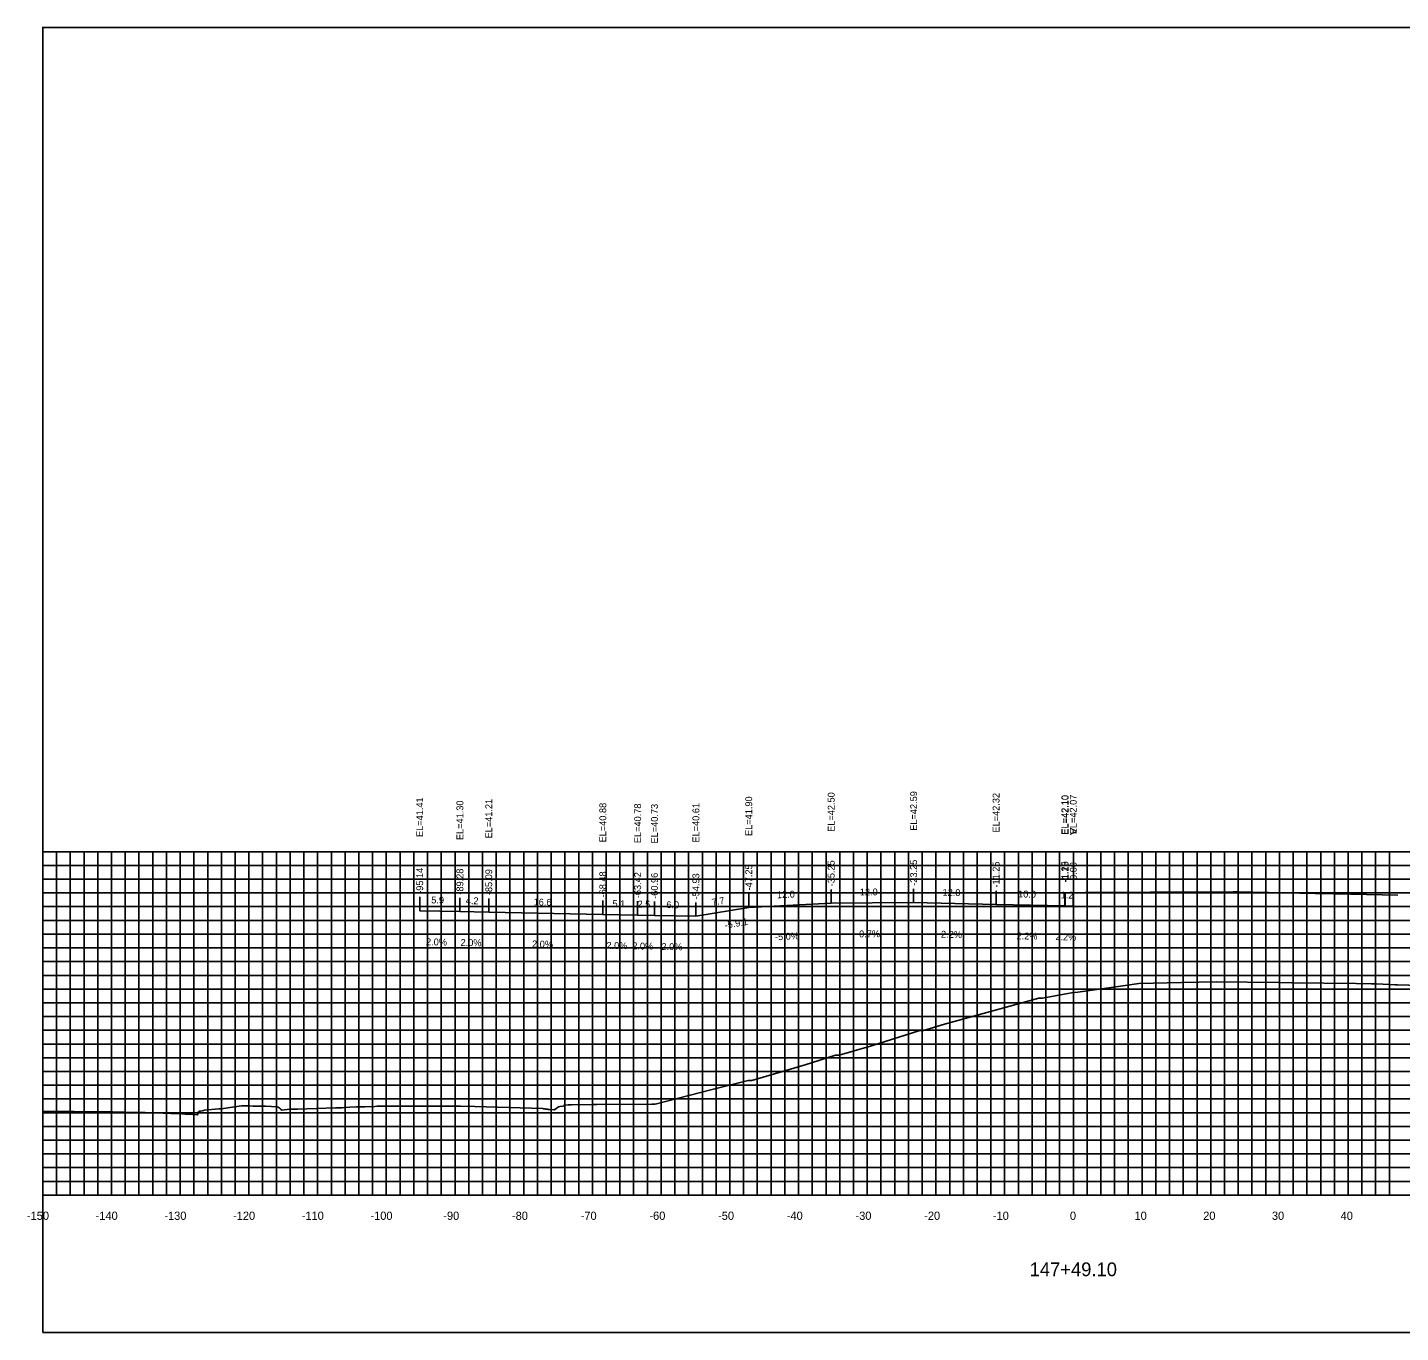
# Model space of a CAD drawing. Extents: x 1800880 to 1818864, y 245271 to 250560.
# Drawn here: x 1814320.7 to 1814520.5, y 248345.6 to 248535.6 of the extents above; entities that cross this region are included whole.
import ezdxf

# ---------------------------------------------------------------- set-up
doc = ezdxf.new("R2010")
doc.units = 0
for name, color, linetype in [('ANNO-TXT', 7, 'Continuous'), ('AXIS', 7, 'Continuous'), ('CL-CNST', 7, 'Continuous'), ('DESIGN - DRAINAGE - Bridges', 7, 'Continuous'), ('Level 32', 7, 'Continuous'), ('Level 37', 7, 'Continuous'), ('Level 46', 7, 'Continuous'), ('Level 62', 7, 'Continuous'), ('SHT-BDR', 7, 'Continuous')]:
    doc.layers.add(name, color=color, linetype=linetype)

msp = doc.modelspace()

# ---------------------------------------------------------------- linework, layer by layer
at = {"layer": 'AXIS'}
msp.add_lwpolyline([(1814472.89, 248409.6), (1814474.08, 248409.61), (1814474.14, 248409.61), (1814474.63, 248409.62), (1814484.14, 248409.68), (1814484.72, 248409.69), (1814496.14, 248409.76), (1814496.72, 248409.75), (1814508.14, 248409.5), (1814508.72, 248409.48), (1814520.14, 248409.23)], dxfattribs=at)
at = {"layer": 'CL-CNST'}
msp.add_lwpolyline([(1814322.89, 248377.78), (1814323.44, 248377.78), (1814327.01, 248377.78), (1814327.46, 248377.78), (1814333.04, 248377.72), (1814336.6, 248377.63), (1814336.83, 248377.62), (1814337.1, 248377.62), (1814337.41, 248377.61), (1814337.78, 248377.6), (1814338.22, 248377.58), (1814338.77, 248377.57), (1814339.45, 248377.55), (1814340.34, 248377.53), (1814341.53, 248377.49), (1814342.75, 248377.46), (1814342.84, 248377.45), (1814343.16, 248377.43), (1814343.4, 248377.41), (1814343.6, 248377.39), (1814343.76, 248377.38), (1814343.9, 248377.37), (1814344.01, 248377.36), (1814345.41, 248377.25), (1814345.54, 248377.7), (1814345.66, 248377.81), (1814345.86, 248377.81), (1814346.31, 248377.92), (1814346.36, 248377.93), (1814346.41, 248377.93), (1814348.51, 248378.16), (1814348.85, 248378.16), (1814351.79, 248378.56), (1814352.26, 248378.56), (1814352.58, 248378.56), (1814352.77, 248378.56), (1814353.5, 248378.54), (1814354.9, 248378.53), (1814355.37, 248378.53), (1814357.02, 248378.46), (1814357.18, 248378.39), (1814357.19, 248378.38), (1814357.19, 248378.38), (1814357.2, 248378.37), (1814357.21, 248378.36), (1814357.23, 248378.35), (1814357.24, 248378.34), (1814357.26, 248378.33), (1814357.28, 248378.31), (1814357.31, 248378.29), (1814357.32, 248378.28), (1814357.33, 248378.27), (1814357.36, 248378.24), (1814357.39, 248378.22), (1814357.42, 248378.2), (1814357.44, 248378.18), (1814357.45, 248378.16), (1814357.47, 248378.15), (1814357.48, 248378.14), (1814357.49, 248378.13), (1814357.5, 248378.12), (1814357.51, 248378.12), (1814357.52, 248378.11), (1814357.52, 248378.1), (1814357.53, 248378.1), (1814357.54, 248378.09), (1814357.54, 248378.09), (1814357.55, 248378.08), (1814357.55, 248378.08), (1814357.55, 248378.08), (1814357.56, 248378.07), (1814357.61, 248377.97), (1814358.86, 248378.08), (1814359.95, 248378.1), (1814365.48, 248378.29), (1814366.07, 248378.3), (1814366.46, 248378.3), (1814366.77, 248378.32), (1814367.58, 248378.37), (1814368.56, 248378.42), (1814368.64, 248378.42), (1814369.75, 248378.46), (1814371.22, 248378.5), (1814371.58, 248378.51), (1814383.33, 248378.54), (1814383.67, 248378.54), (1814385.78, 248378.48), (1814395.68, 248378.18), (1814395.8, 248378.16), (1814395.96, 248378.14), (1814396.09, 248378.12), (1814396.2, 248378.11), (1814396.28, 248378.1), (1814396.36, 248378.09), (1814396.42, 248378.08), (1814396.47, 248378.07), (1814396.52, 248378.06), (1814396.56, 248378.06), (1814396.6, 248378.05), (1814396.63, 248378.05), (1814396.66, 248378.04), (1814397.3, 248377.98), (1814397.4, 248378.06), (1814397.93, 248378.44), (1814398.15, 248378.5), (1814398.64, 248378.53), (1814398.76, 248378.69), (1814398.78, 248378.69), (1814399.36, 248378.74), (1814399.8, 248378.74), (1814399.86, 248378.74), (1814402.78, 248378.76), (1814402.99, 248378.76), (1814403.54, 248378.76), (1814411.52, 248378.83), (1814411.73, 248378.83), (1814412.03, 248378.83), (1814420.13, 248380.9), (1814425.57, 248382.28), (1814425.91, 248382.28), (1814426.09, 248382.28), (1814433.83, 248384.56), (1814438.29, 248385.94), (1814438.54, 248385.95), (1814438.8, 248385.95), (1814443.5, 248387.32), (1814450.56, 248389.53), (1814450.73, 248389.54), (1814451.07, 248389.54), (1814454.13, 248390.48), (1814467.86, 248394.25), (1814467.95, 248394.25), (1814468.42, 248394.27), (1814472.1, 248394.94), (1814472.64, 248395.01), (1814473.54, 248395.14), (1814475.31, 248395.38), (1814480.45, 248396.09), (1814482.41, 248396.37), (1814488.62, 248396.52), (1814493.68, 248396.65), (1814502.76, 248396.54), (1814504.69, 248396.51), (1814514.07, 248396.39), (1814516.22, 248396.36), (1814517.02, 248396.33), (1814519.72, 248396.22), (1814520.02, 248396.22), (1814520.06, 248396.22), (1814525.04, 248396.05)], dxfattribs=at)
at = {"layer": 'DESIGN - DRAINAGE - Bridges'}
for p, q in [((1814322.83, 248415.58), (1814322.89, 248415.58)), ((1814322.89, 248365.58), (1814322.89, 248415.58)), ((1814322.83, 248405.58), (1814322.89, 248405.58)), ((1814322.83, 248395.58), (1814322.89, 248395.58)), ((1814322.83, 248385.58), (1814322.89, 248385.58)), ((1814322.83, 248375.58), (1814322.89, 248375.58)), ((1814322.83, 248365.58), (1814322.89, 248365.58)), ((1814322.89, 248365.58), (1814622.89, 248365.58)), ((1814322.89, 248365.52), (1814322.89, 248365.58)), ((1814332.89, 248365.52), (1814332.89, 248365.58)), ((1814342.89, 248365.52), (1814342.89, 248365.58)), ((1814352.89, 248365.52), (1814352.89, 248365.58)), ((1814362.89, 248365.52), (1814362.89, 248365.58)), ((1814372.89, 248365.52), (1814372.89, 248365.58)), ((1814382.89, 248365.52), (1814382.89, 248365.58)), ((1814392.89, 248365.52), (1814392.89, 248365.58)), ((1814402.89, 248365.52), (1814402.89, 248365.58)), ((1814412.89, 248365.52), (1814412.89, 248365.58)), ((1814422.89, 248365.52), (1814422.89, 248365.58)), ((1814432.89, 248365.52), (1814432.89, 248365.58)), ((1814442.89, 248365.52), (1814442.89, 248365.58)), ((1814452.89, 248365.52), (1814452.89, 248365.58)), ((1814462.89, 248365.52), (1814462.89, 248365.58)), ((1814472.89, 248365.52), (1814472.89, 248365.58)), ((1814482.89, 248365.52), (1814482.89, 248365.58)), ((1814492.89, 248365.52), (1814492.89, 248365.58)), ((1814502.89, 248365.52), (1814502.89, 248365.58)), ((1814512.89, 248365.52), (1814512.89, 248365.58))]:
    msp.add_line(p, q, dxfattribs=at)
at = {"layer": 'Level 37'}
for p, q in [((1814437.64, 248408.08), (1814437.64, 248410.08)), ((1814449.64, 248408.16), (1814449.64, 248410.16)), ((1814377.75, 248406.99), (1814377.75, 248408.99)), ((1814383.6, 248406.87), (1814383.6, 248408.87)), ((1814387.8, 248406.79), (1814387.8, 248408.79)), ((1814404.4, 248406.46), (1814404.4, 248408.46)), ((1814409.47, 248406.36), (1814409.47, 248408.36)), ((1814411.92, 248406.31), (1814411.92, 248408.31)), ((1814417.95, 248406.19), (1814417.95, 248408.19)), ((1814417.95, 248406.19), (1814417.95, 248408.19)), ((1814425.64, 248407.48), (1814425.64, 248409.48)), ((1814461.64, 248407.9), (1814461.64, 248409.9)), ((1814471.64, 248407.68), (1814471.64, 248409.68)), ((1814471.7, 248407.68), (1814471.7, 248409.68)), ((1814472.88, 248407.65), (1814472.88, 248409.65))]:
    msp.add_line(p, q, dxfattribs=at)
msp.add_lwpolyline([(1814322.89, 248345.58), (1814622.89, 248345.58), (1814622.89, 248535.58), (1814322.89, 248535.58)], close=True, dxfattribs=at)
at = {"layer": 'Level 46'}
for p, q in [((1814322.89, 248415.58), (1814622.89, 248415.58)), ((1814322.89, 248365.58), (1814322.89, 248415.58)), ((1814324.89, 248365.58), (1814324.89, 248415.58)), ((1814326.89, 248365.58), (1814326.89, 248415.58)), ((1814328.89, 248365.58), (1814328.89, 248415.58)), ((1814330.89, 248365.58), (1814330.89, 248415.58)), ((1814332.89, 248365.58), (1814332.89, 248415.58)), ((1814334.89, 248365.58), (1814334.89, 248415.58)), ((1814336.89, 248365.58), (1814336.89, 248415.58)), ((1814338.89, 248365.58), (1814338.89, 248415.58)), ((1814340.89, 248365.58), (1814340.89, 248415.58)), ((1814342.89, 248365.58), (1814342.89, 248415.58)), ((1814344.89, 248365.58), (1814344.89, 248415.58)), ((1814346.89, 248365.58), (1814346.89, 248415.58)), ((1814348.89, 248365.58), (1814348.89, 248415.58)), ((1814350.89, 248365.58), (1814350.89, 248415.58)), ((1814352.89, 248365.58), (1814352.89, 248415.58)), ((1814354.89, 248365.58), (1814354.89, 248415.58)), ((1814356.89, 248365.58), (1814356.89, 248415.58)), ((1814358.89, 248365.58), (1814358.89, 248415.58)), ((1814360.89, 248365.58), (1814360.89, 248415.58)), ((1814362.89, 248365.58), (1814362.89, 248415.58)), ((1814364.89, 248365.58), (1814364.89, 248415.58)), ((1814366.89, 248365.58), (1814366.89, 248415.58)), ((1814368.89, 248365.58), (1814368.89, 248415.58)), ((1814370.89, 248365.58), (1814370.89, 248415.58)), ((1814372.89, 248365.58), (1814372.89, 248415.58)), ((1814374.89, 248365.58), (1814374.89, 248415.58)), ((1814376.89, 248365.58), (1814376.89, 248415.58)), ((1814378.89, 248365.58), (1814378.89, 248415.58)), ((1814380.89, 248365.58), (1814380.89, 248415.58)), ((1814382.89, 248365.58), (1814382.89, 248415.58)), ((1814384.89, 248365.58), (1814384.89, 248415.58)), ((1814386.89, 248365.58), (1814386.89, 248415.58)), ((1814388.89, 248365.58), (1814388.89, 248415.58)), ((1814390.89, 248365.58), (1814390.89, 248415.58)), ((1814392.89, 248365.58), (1814392.89, 248415.58)), ((1814394.89, 248365.58), (1814394.89, 248415.58)), ((1814396.89, 248365.58), (1814396.89, 248415.58)), ((1814398.89, 248365.58), (1814398.89, 248415.58)), ((1814400.89, 248365.58), (1814400.89, 248415.58)), ((1814402.89, 248365.58), (1814402.89, 248415.58)), ((1814404.89, 248365.58), (1814404.89, 248415.58)), ((1814406.89, 248365.58), (1814406.89, 248415.58)), ((1814408.89, 248365.58), (1814408.89, 248415.58)), ((1814410.89, 248365.58), (1814410.89, 248415.58)), ((1814412.89, 248365.58), (1814412.89, 248415.58)), ((1814414.89, 248365.58), (1814414.89, 248415.58)), ((1814416.89, 248365.58), (1814416.89, 248415.58)), ((1814418.89, 248365.58), (1814418.89, 248415.58)), ((1814420.89, 248365.58), (1814420.89, 248415.58)), ((1814422.89, 248365.58), (1814422.89, 248415.58)), ((1814424.89, 248365.58), (1814424.89, 248415.58)), ((1814426.89, 248365.58), (1814426.89, 248415.58)), ((1814428.89, 248365.58), (1814428.89, 248415.58)), ((1814430.89, 248365.58), (1814430.89, 248415.58)), ((1814432.89, 248365.58), (1814432.89, 248415.58)), ((1814434.89, 248365.58), (1814434.89, 248415.58)), ((1814436.89, 248365.58), (1814436.89, 248415.58)), ((1814438.89, 248365.58), (1814438.89, 248415.58)), ((1814440.89, 248365.58), (1814440.89, 248415.58)), ((1814442.89, 248365.58), (1814442.89, 248415.58)), ((1814444.89, 248365.58), (1814444.89, 248415.58)), ((1814446.89, 248365.58), (1814446.89, 248415.58)), ((1814448.89, 248365.58), (1814448.89, 248415.58)), ((1814450.89, 248365.58), (1814450.89, 248415.58)), ((1814452.89, 248365.58), (1814452.89, 248415.58)), ((1814454.89, 248365.58), (1814454.89, 248415.58)), ((1814456.89, 248365.58), (1814456.89, 248415.58)), ((1814458.89, 248365.58), (1814458.89, 248415.58)), ((1814460.89, 248365.58), (1814460.89, 248415.58)), ((1814462.89, 248365.58), (1814462.89, 248415.58)), ((1814464.89, 248365.58), (1814464.89, 248415.58)), ((1814466.89, 248365.58), (1814466.89, 248415.58)), ((1814468.89, 248365.58), (1814468.89, 248415.58)), ((1814470.89, 248365.58), (1814470.89, 248415.58)), ((1814472.89, 248365.58), (1814472.89, 248415.58)), ((1814474.89, 248365.58), (1814474.89, 248415.58)), ((1814476.89, 248365.58), (1814476.89, 248415.58)), ((1814478.89, 248365.58), (1814478.89, 248415.58)), ((1814480.89, 248365.58), (1814480.89, 248415.58)), ((1814482.89, 248365.58), (1814482.89, 248415.58)), ((1814484.89, 248365.58), (1814484.89, 248415.58)), ((1814486.89, 248365.58), (1814486.89, 248415.58)), ((1814488.89, 248365.58), (1814488.89, 248415.58)), ((1814490.89, 248365.58), (1814490.89, 248415.58)), ((1814492.89, 248365.58), (1814492.89, 248415.58)), ((1814494.89, 248365.58), (1814494.89, 248415.58)), ((1814496.89, 248365.58), (1814496.89, 248415.58)), ((1814498.89, 248365.58), (1814498.89, 248415.58)), ((1814500.89, 248365.58), (1814500.89, 248415.58)), ((1814502.89, 248365.58), (1814502.89, 248415.58)), ((1814504.89, 248365.58), (1814504.89, 248415.58)), ((1814506.89, 248365.58), (1814506.89, 248415.58)), ((1814508.89, 248365.58), (1814508.89, 248415.58)), ((1814510.89, 248365.58), (1814510.89, 248415.58)), ((1814512.89, 248365.58), (1814512.89, 248415.58)), ((1814514.89, 248365.58), (1814514.89, 248415.58)), ((1814516.89, 248365.58), (1814516.89, 248415.58)), ((1814518.89, 248365.58), (1814518.89, 248415.58)), ((1814322.89, 248413.58), (1814622.89, 248413.58)), ((1814322.89, 248411.58), (1814622.89, 248411.58)), ((1814322.89, 248409.58), (1814622.89, 248409.58)), ((1814322.89, 248407.58), (1814622.89, 248407.58)), ((1814322.89, 248405.58), (1814622.89, 248405.58)), ((1814322.89, 248403.58), (1814622.89, 248403.58)), ((1814322.89, 248401.58), (1814622.89, 248401.58)), ((1814322.89, 248399.58), (1814622.89, 248399.58)), ((1814322.89, 248397.58), (1814622.89, 248397.58)), ((1814322.89, 248395.58), (1814622.89, 248395.58)), ((1814322.89, 248393.58), (1814622.89, 248393.58)), ((1814322.89, 248391.58), (1814622.89, 248391.58)), ((1814322.89, 248389.58), (1814622.89, 248389.58)), ((1814322.89, 248387.58), (1814622.89, 248387.58)), ((1814322.89, 248385.58), (1814622.89, 248385.58)), ((1814322.89, 248383.58), (1814622.89, 248383.58)), ((1814322.89, 248381.58), (1814622.89, 248381.58)), ((1814322.89, 248379.58), (1814622.89, 248379.58)), ((1814322.89, 248377.58), (1814622.89, 248377.58)), ((1814322.89, 248375.58), (1814622.89, 248375.58)), ((1814322.89, 248373.58), (1814622.89, 248373.58)), ((1814322.89, 248371.58), (1814622.89, 248371.58)), ((1814322.89, 248369.58), (1814622.89, 248369.58)), ((1814322.89, 248367.58), (1814622.89, 248367.58)), ((1814322.89, 248365.58), (1814622.89, 248365.58))]:
    msp.add_line(p, q, dxfattribs=at)
at = {"layer": 'Level 62'}
for points in [[(1814417.95, 248406.19), (1814425.64, 248407.48), (1814437.64, 248408.08), (1814449.64, 248408.16), (1814461.64, 248407.9), (1814471.64, 248407.68), (1814471.7, 248407.68), (1814472.88, 248407.65)], [(1814377.75, 248406.99), (1814383.6, 248406.87), (1814387.8, 248406.79), (1814404.4, 248406.46), (1814409.47, 248406.36), (1814411.92, 248406.31), (1814417.95, 248406.19)]]:
    msp.add_lwpolyline(points, dxfattribs=at)

# ---------------------------------------------------------------- texts
for s, p in [('-150', (1814320.58, 248361.98)), ('-140', (1814330.58, 248361.98)), ('-130', (1814340.58, 248361.98)), ('-120', (1814350.58, 248361.98)), ('-110', (1814360.58, 248361.98)), ('-100', (1814370.58, 248361.98)), ('-90', (1814381.18, 248361.98)), ('-80', (1814391.18, 248361.98)), ('-70', (1814401.18, 248361.98)), ('-60', (1814411.18, 248361.98)), ('-50', (1814421.18, 248361.98)), ('-40', (1814431.18, 248361.98)), ('-30', (1814441.18, 248361.98)), ('-20', (1814451.18, 248361.98)), ('-10', (1814461.18, 248361.98)), ('0', (1814472.39, 248361.98)), ('10', (1814481.79, 248361.98)), ('20', (1814491.79, 248361.98)), ('30', (1814501.79, 248361.98)), ('40', (1814511.79, 248361.98))]:
    msp.add_text(s, height=1.2).set_placement(p)
at = {"layer": 'ANNO-TXT'}
for s, rotation, p in [('12.0', 0.3915, (1814441.81, 248409.21)), ('12.0', 358.7397, (1814453.84, 248409.17)), ('5.9', 358.8569, (1814379.42, 248408.06)), ('4.2', 358.8569, (1814384.44, 248407.96)), ('16.6', 358.8569, (1814394.32, 248407.76)), ('5.1', 358.8525, (1814405.8, 248407.53)), ('2.5', 358.8525, (1814409.44, 248407.46)), ('6.0', 358.8525, (1814413.64, 248407.37)), ('7.7', 9.5628, (1814420.35, 248407.7)), ('12.0', 2.8624, (1814429.77, 248408.79)), ('10.0', 358.7397, (1814464.84, 248408.93)), ('1.2', 358.7397, (1814471.03, 248408.79)), ('-0.7%', 0.3915, (1814441.26, 248403.11)), ('2.2%', 358.7397, (1814453.61, 248403.07)), ('2.0%', 358.8569, (1814378.66, 248401.97)), ('2.0%', 358.8569, (1814383.69, 248401.87)), ('2.0%', 358.8569, (1814394.09, 248401.66)), ('2.0%', 358.8525, (1814404.92, 248401.45)), ('2.0%', 358.8525, (1814408.68, 248401.37)), ('2.0%', 358.8525, (1814412.93, 248401.29)), ('-5.0%', 2.8624, (1814429.48, 248402.67)), ('2.2%', 358.7397, (1814464.61, 248402.83)), ('2.2%', 358.7397, (1814470.27, 248402.71))]:
    msp.add_text(s, height=1, rotation=rotation, dxfattribs=at).set_placement(p)
at = {"layer": 'DESIGN - DRAINAGE - Bridges'}
for s, height, p in [('>', 1.5, (1814472.28, 248417.83)), ('-', 0.0001, (1814322.89, 248365.58))]:
    msp.add_text(s, height=height, dxfattribs=at).set_placement(p)
at = {"layer": 'Level 32'}
msp.add_text('147+49.10', height=2, dxfattribs=at).set_placement((1814466.52, 248353.78))
at = {"layer": 'Level 37'}
msp.add_text('-5.9:1', height=1, rotation=9.5628, dxfattribs=at).set_placement((1814422.21, 248404.37))
at = {"layer": 'SHT-BDR'}
for s, p in [('EL=42.50', (1814438.14, 248418.47)), ('EL=42.59', (1814450.14, 248418.63)), ('EL=42.32', (1814462.14, 248418.37)), ('EL=41.41', (1814378.25, 248417.72)), ('EL=41.30', (1814384.1, 248417.27)), ('EL=41.21', (1814388.3, 248417.51)), ('EL=40.88', (1814404.9, 248416.93)), ('EL=40.78', (1814409.97, 248416.83)), ('EL=40.73', (1814412.42, 248416.78)), ('EL=40.61', (1814418.45, 248416.91)), ('EL=40.61', (1814418.45, 248416.91)), ('EL=41.90', (1814426.14, 248417.87)), ('EL=42.10', (1814472.14, 248418.07)), ('EL=42.10', (1814472.2, 248418.07)), ('EL=42.07', (1814473.38, 248418.12)), ('-35.25', (1814438.14, 248410.54)), ('-23.25', (1814450.14, 248410.62)), ('-11.25', (1814462.14, 248410.36)), ('-1.25', (1814472.14, 248411.13)), ('-1.19', (1814472.2, 248411.13)), ('-95.14', (1814378.25, 248409.45)), ('-89.28', (1814384.1, 248409.33)), ('-85.09', (1814388.3, 248409.25)), ('-68.48', (1814404.9, 248408.92)), ('-63.42', (1814409.97, 248408.81)), ('-60.96', (1814412.42, 248408.72)), ('-54.93', (1814418.45, 248408.64)), ('-54.93', (1814418.45, 248408.64)), ('-47.25', (1814426.14, 248409.94)), ('-0.00', (1814473.38, 248411.02))]:
    msp.add_text(s, height=1, rotation=90, dxfattribs=at).set_placement(p)

doc.saveas('drawing.dxf')
